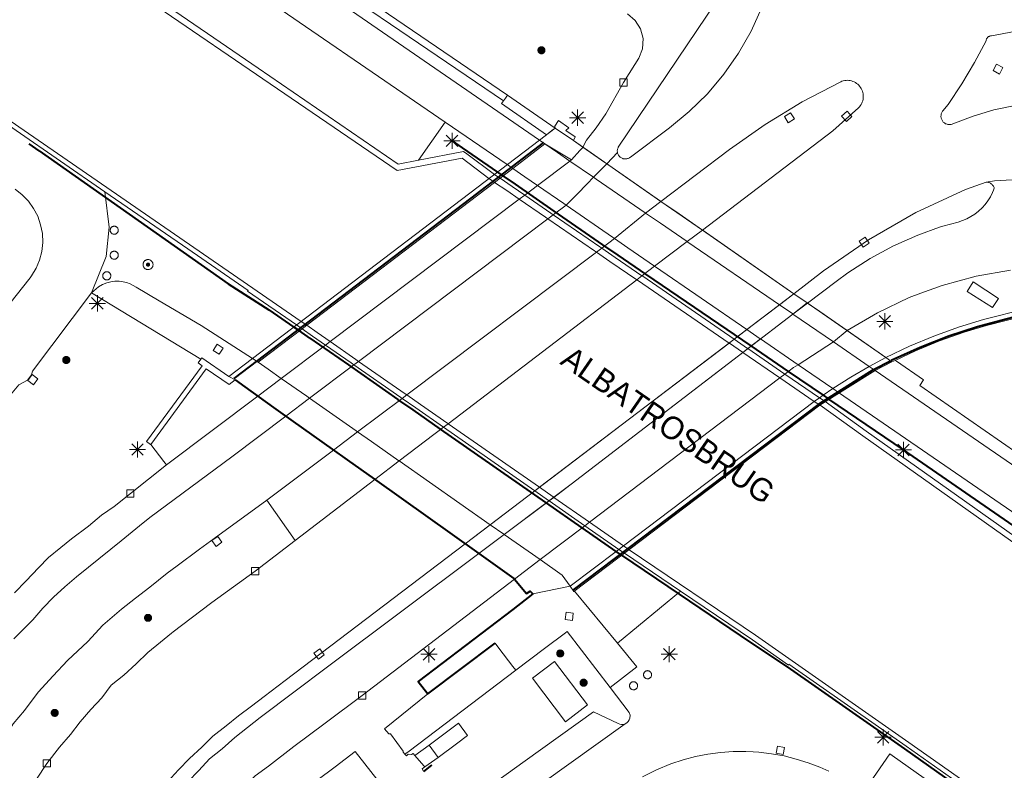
# Model space of a CAD drawing. Header units: metres. Extents: x 135779 to 137489, y 452643 to 455118.
# Tile 472 of 489: x 137131 to 137192, y 454694 to 454741. Entities that reach past the tile are written whole.
import ezdxf

# ---------------------------------------------------------------- set-up
doc = ezdxf.new("R2010")
doc.units = ezdxf.units.M
doc.linetypes.add('DGN_Style_4', pattern=[89.853097, 44.898487, -22.449243, 0.056123, -22.449243])
for name, color, linetype, lineweight in [('KTop_BTD_Groenvoorziening', 62, 'Continuous', 13), ('KTop_BTD_Groenvoorziening_gras- en kruidachtigen', 62, 'Continuous', 13), ('KTop_OBD_Brug_dek', 11, 'Continuous', 13), ('KTop_OBD_Brug_landhoofd', 11, 'Continuous', 13), ('KTop_ORL_Kunstwerk (t)', 7, 'Continuous', 13), ('KTop_OTD_Half verhard', 15, 'Continuous', 13), ('KTop_OTD_Open verharding', 15, 'Continuous', 13), ('KTop_OWG_Verkeerseiland', 2, 'Continuous', 13), ('KTop_OWG_Verkeerseiland_gesloten verharding', 2, 'Continuous', 13), ('KTop_PAL_Afsluitpaal', 222, 'Continuous', 13), ('KTop_PAL_Lichtmast', 40, 'Continuous', 13), ('KTop_PUT_Inspectie- of rioolput', 15, 'Continuous', 13), ('KTop_PUT_Kolk', 15, 'Continuous', 13), ('KTop_SHD_Hek (l)', 15, 'DGN_Style_4', 40), ('KTop_SHD_Kademuur', 16, 'Continuous', 13), ('KTop_SHD_Muur', 15, 'Continuous', 13), ('KTop_SHD_Muur (l)', 15, 'Continuous', 40), ('KTop_VGO_Boom', 92, 'Continuous', 13), ('KTop_WGD_Fietspad', 40, 'Continuous', 13), ('KTop_WGD_Parkeervlak', 251, 'Continuous', 13), ('KTop_WGD_Rijbaan_Lokale weg', 251, 'Continuous', 13), ('KTop_WGD_Rijbaan_Lokale weg_fietsstrook', 40, 'Continuous', 13), ('KTop_WGD_Voetpad', 251, 'Continuous', 13), ('KTop_WGD_Voetpad op trap', 251, 'Continuous', 13)]:
    doc.layers.add(name, color=color, linetype=linetype, lineweight=lineweight)
doc.styles.add('Style-ROVUCURSIEF', font='ROVUCURSIEF.shx')

# ---------------------------------------------------------------- blocks, each defined once
blk = doc.blocks.new('PAL_Lichtmast')
at = {"layer": 'KTop_PAL_Lichtmast'}
for p, q in [((-0.354, -0.354), (0.354, 0.354)), ((0.354, -0.354), (-0.354, 0.354)), ((0, -0.5), (0, 0.5)), ((-0.5, 0), (0.5, 0))]:
    blk.add_line(p, q, dxfattribs=at)
blk = doc.blocks.new('PAL_Afsluitpaal')
at = {"layer": 'KTop_PAL_Afsluitpaal', "flags": 128}
blk.add_lwpolyline([(0.25, 0), (0.249, 0.026), (0.245, 0.052), (0.238, 0.077), (0.228, 0.102), (0.217, 0.125), (0.202, 0.147), (0.186, 0.167), (0.167, 0.186), (0.147, 0.202), (0.125, 0.217), (0.102, 0.228), (0.077, 0.238), (0.052, 0.245), (0.026, 0.249), (0, 0.25), (-0.026, 0.249), (-0.052, 0.245), (-0.077, 0.238), (-0.102, 0.228), (-0.125, 0.217), (-0.147, 0.202), (-0.167, 0.186), (-0.186, 0.167), (-0.202, 0.147), (-0.217, 0.125), (-0.228, 0.102), (-0.238, 0.077), (-0.245, 0.052), (-0.249, 0.026), (-0.25, 0), (-0.249, -0.026), (-0.245, -0.052), (-0.238, -0.077), (-0.228, -0.102), (-0.217, -0.125), (-0.202, -0.147), (-0.186, -0.167), (-0.167, -0.186), (-0.147, -0.202), (-0.125, -0.217), (-0.102, -0.228), (-0.077, -0.238), (-0.052, -0.245), (-0.026, -0.249), (0, -0.25), (0.026, -0.249), (0.052, -0.245), (0.077, -0.238), (0.102, -0.228), (0.125, -0.217), (0.147, -0.202), (0.167, -0.186), (0.186, -0.167), (0.202, -0.147), (0.217, -0.125), (0.228, -0.102), (0.238, -0.077), (0.245, -0.052), (0.249, -0.026), (0.25, 0)], dxfattribs=at)
blk = doc.blocks.new('PUT_Kolk')
at = {"layer": 'KTop_PUT_Kolk', "flags": 128}
blk.add_lwpolyline([(0.225, -0.225), (0.225, 0.225), (-0.225, 0.225), (-0.225, -0.225), (0.225, -0.225)], dxfattribs=at)
blk = doc.blocks.new('PUT_Inspectie-_of_rioolput')
at = {"layer": 'KTop_PUT_Inspectie- of rioolput', "flags": 128}
for points in [[(0.31, 0), (0.308, 0.032), (0.303, 0.064), (0.294, 0.095), (0.283, 0.126), (0.268, 0.155), (0.25, 0.182), (0.23, 0.207), (0.207, 0.23), (0.182, 0.25), (0.154, 0.268), (0.126, 0.283), (0.095, 0.294), (0.064, 0.303), (0.032, 0.308), (0, 0.309), (-0.032, 0.308), (-0.064, 0.303), (-0.096, 0.294), (-0.126, 0.283), (-0.155, 0.268), (-0.182, 0.25), (-0.207, 0.23), (-0.23, 0.207), (-0.25, 0.182), (-0.268, 0.154), (-0.283, 0.126), (-0.294, 0.095), (-0.303, 0.064), (-0.308, 0.032), (-0.309, 0), (-0.308, -0.032), (-0.303, -0.064), (-0.294, -0.096), (-0.283, -0.126), (-0.268, -0.155), (-0.25, -0.182), (-0.23, -0.207), (-0.207, -0.23), (-0.182, -0.25), (-0.155, -0.268), (-0.126, -0.283), (-0.096, -0.294), (-0.064, -0.303), (-0.032, -0.308), (0, -0.309), (0.032, -0.308), (0.064, -0.303), (0.095, -0.294), (0.126, -0.283), (0.155, -0.268), (0.182, -0.25), (0.207, -0.23), (0.23, -0.207), (0.25, -0.182), (0.268, -0.155), (0.283, -0.126), (0.294, -0.096), (0.303, -0.064), (0.308, -0.032), (0.31, 0)], [(0.095, 0), (0.094, 0.009), (0.092, 0.019), (0.09, 0.029), (0.086, 0.038), (0.082, 0.047), (0.076, 0.055), (0.07, 0.063), (0.063, 0.07), (0.055, 0.076), (0.047, 0.082), (0.038, 0.086), (0.029, 0.09), (0.019, 0.092), (0.009, 0.094), (0, 0.094), (-0.01, 0.094), (-0.02, 0.092), (-0.029, 0.09), (-0.039, 0.086), (-0.048, 0.082), (-0.056, 0.076), (-0.064, 0.07), (-0.071, 0.063), (-0.077, 0.055), (-0.082, 0.047), (-0.087, 0.038), (-0.09, 0.029), (-0.093, 0.019), (-0.094, 0.009), (-0.095, 0), (-0.094, -0.01), (-0.093, -0.02), (-0.09, -0.029), (-0.087, -0.039), (-0.082, -0.048), (-0.077, -0.056), (-0.071, -0.064), (-0.064, -0.071), (-0.056, -0.077), (-0.047, -0.082), (-0.039, -0.087), (-0.029, -0.09), (-0.02, -0.093), (-0.01, -0.094), (0, -0.095), (0.009, -0.094), (0.019, -0.093), (0.029, -0.09), (0.038, -0.087), (0.047, -0.082), (0.055, -0.077), (0.063, -0.071), (0.07, -0.064), (0.076, -0.056), (0.082, -0.047), (0.086, -0.039), (0.09, -0.029), (0.092, -0.02), (0.094, -0.01), (0.095, 0)], [(0.035, 0), (0.034, 0.003), (0.034, 0.007), (0.033, 0.01), (0.031, 0.014), (0.03, 0.017), (0.028, 0.02), (0.026, 0.023), (0.023, 0.026), (0.02, 0.028), (0.017, 0.03), (0.014, 0.031), (0.01, 0.033), (0.007, 0.034), (0.003, 0.034), (0, 0.034), (-0.004, 0.034), (-0.007, 0.034), (-0.011, 0.033), (-0.014, 0.031), (-0.018, 0.03), (-0.021, 0.028), (-0.023, 0.026), (-0.026, 0.023), (-0.028, 0.02), (-0.03, 0.017), (-0.032, 0.014), (-0.033, 0.01), (-0.034, 0.007), (-0.035, 0.003), (-0.035, 0), (-0.035, -0.004), (-0.034, -0.007), (-0.033, -0.011), (-0.032, -0.014), (-0.03, -0.018), (-0.028, -0.021), (-0.026, -0.023), (-0.023, -0.026), (-0.021, -0.028), (-0.017, -0.03), (-0.014, -0.032), (-0.011, -0.033), (-0.007, -0.034), (-0.004, -0.035), (0, -0.035), (0.003, -0.035), (0.007, -0.034), (0.01, -0.033), (0.014, -0.032), (0.017, -0.03), (0.02, -0.028), (0.023, -0.026), (0.026, -0.023), (0.028, -0.021), (0.03, -0.017), (0.031, -0.014), (0.033, -0.011), (0.034, -0.007), (0.034, -0.004), (0.035, 0)], [(0.01, 0.02), (0.007, 0.02), (0.005, 0.021), (0.003, 0.022), (0.001, 0.022), (-0.001, 0.022), (-0.004, 0.022), (-0.006, 0.021), (-0.008, 0.02), (-0.01, 0.019), (-0.012, 0.018), (-0.014, 0.017), (-0.016, 0.015), (-0.017, 0.013), (-0.019, 0.012), (-0.02, 0.009), (-0.021, 0.007), (-0.022, 0.005), (-0.022, 0.003), (-0.022, 0.001), (-0.022, -0.001), (-0.022, -0.004), (-0.022, -0.006), (-0.021, -0.008), (-0.02, -0.01), (-0.019, -0.012), (-0.017, -0.014), (-0.016, -0.016), (-0.014, -0.017), (-0.012, -0.019), (-0.01, -0.02), (-0.008, -0.021), (-0.006, -0.022), (-0.003, -0.022), (-0.001, -0.022), (0.001, -0.022), (0.003, -0.022), (0.005, -0.022), (0.008, -0.021), (0.01, -0.02), (0.012, -0.019), (0.014, -0.017), (0.015, -0.016), (0.017, -0.014), (0.018, -0.012), (0.02, -0.01), (0.02, -0.008), (0.021, -0.006), (0.022, -0.003), (0.022, -0.001), (0.022, 0.001), (0.022, 0.003), (0.021, 0.005), (0.02, 0.008), (0.019, 0.01), (0.018, 0.012), (0.017, 0.014), (0.015, 0.015), (0.013, 0.017), (0.012, 0.018), (0.01, 0.02)]]:
    blk.add_lwpolyline(points, dxfattribs=at)
blk = doc.blocks.new('VGO_Boom')
at = {"layer": 'KTop_VGO_Boom', "flags": 128}
for points in [[(0.215, 0), (0.214, 0.022), (0.21, 0.045), (0.204, 0.066), (0.196, 0.087), (0.186, 0.108), (0.174, 0.126), (0.16, 0.144), (0.144, 0.16), (0.126, 0.174), (0.107, 0.186), (0.087, 0.196), (0.066, 0.204), (0.045, 0.21), (0.022, 0.214), (-0.001, 0.215), (-0.023, 0.214), (-0.045, 0.21), (-0.067, 0.204), (-0.088, 0.196), (-0.108, 0.186), (-0.127, 0.174), (-0.144, 0.16), (-0.16, 0.144), (-0.174, 0.126), (-0.187, 0.107), (-0.197, 0.087), (-0.205, 0.066), (-0.211, 0.045), (-0.214, 0.022), (-0.215, -0.001), (-0.214, -0.023), (-0.211, -0.045), (-0.205, -0.067), (-0.197, -0.088), (-0.187, -0.108), (-0.174, -0.127), (-0.16, -0.144), (-0.144, -0.16), (-0.127, -0.174), (-0.108, -0.187), (-0.088, -0.197), (-0.067, -0.205), (-0.045, -0.211), (-0.023, -0.214), (0, -0.215), (0.022, -0.214), (0.045, -0.211), (0.066, -0.205), (0.087, -0.197), (0.108, -0.187), (0.126, -0.174), (0.144, -0.16), (0.16, -0.144), (0.174, -0.127), (0.186, -0.108), (0.196, -0.088), (0.204, -0.067), (0.21, -0.045), (0.214, -0.023), (0.215, -0.001)], [(0.155, 0), (0.154, 0.016), (0.152, 0.032), (0.147, 0.048), (0.142, 0.063), (0.134, 0.078), (0.125, 0.091), (0.115, 0.104), (0.104, 0.115), (0.091, 0.125), (0.077, 0.134), (0.063, 0.142), (0.048, 0.147), (0.032, 0.152), (0.016, 0.154), (-0.001, 0.155), (-0.017, 0.154), (-0.033, 0.152), (-0.048, 0.147), (-0.064, 0.142), (-0.078, 0.134), (-0.092, 0.125), (-0.104, 0.115), (-0.116, 0.104), (-0.126, 0.091), (-0.135, 0.077), (-0.142, 0.063), (-0.148, 0.048), (-0.152, 0.032), (-0.155, 0.016), (-0.155, -0.001), (-0.155, -0.017), (-0.152, -0.033), (-0.148, -0.048), (-0.142, -0.064), (-0.135, -0.078), (-0.126, -0.092), (-0.116, -0.104), (-0.104, -0.116), (-0.092, -0.126), (-0.078, -0.135), (-0.064, -0.142), (-0.048, -0.148), (-0.033, -0.152), (-0.017, -0.155), (0, -0.155), (0.016, -0.155), (0.032, -0.152), (0.048, -0.148), (0.063, -0.142), (0.078, -0.135), (0.091, -0.126), (0.104, -0.116), (0.115, -0.104), (0.125, -0.092), (0.134, -0.078), (0.142, -0.064), (0.147, -0.048), (0.152, -0.033), (0.154, -0.017), (0.155, -0.001)], [(0.095, 0), (0.094, 0.01), (0.093, 0.02), (0.09, 0.029), (0.087, 0.039), (0.082, 0.048), (0.077, 0.056), (0.071, 0.064), (0.064, 0.071), (0.056, 0.077), (0.047, 0.082), (0.039, 0.087), (0.029, 0.09), (0.02, 0.093), (0.01, 0.094), (-0.001, 0.095), (-0.01, 0.094), (-0.02, 0.093), (-0.03, 0.09), (-0.039, 0.087), (-0.048, 0.082), (-0.056, 0.077), (-0.064, 0.071), (-0.071, 0.064), (-0.077, 0.056), (-0.083, 0.047), (-0.087, 0.039), (-0.091, 0.029), (-0.093, 0.02), (-0.095, 0.01), (-0.095, -0.001), (-0.095, -0.01), (-0.093, -0.02), (-0.091, -0.03), (-0.087, -0.039), (-0.083, -0.048), (-0.077, -0.056), (-0.071, -0.064), (-0.064, -0.071), (-0.056, -0.077), (-0.048, -0.083), (-0.039, -0.087), (-0.03, -0.091), (-0.02, -0.093), (-0.01, -0.095), (0, -0.095), (0.01, -0.095), (0.02, -0.093), (0.029, -0.091), (0.039, -0.087), (0.048, -0.083), (0.056, -0.077), (0.064, -0.071), (0.071, -0.064), (0.077, -0.056), (0.082, -0.048), (0.087, -0.039), (0.09, -0.03), (0.093, -0.02), (0.094, -0.01), (0.095, -0.001)], [(0.035, 0), (0.035, 0.004), (0.034, 0.007), (0.033, 0.011), (0.032, 0.014), (0.03, 0.018), (0.028, 0.021), (0.026, 0.023), (0.023, 0.026), (0.021, 0.028), (0.017, 0.03), (0.014, 0.032), (0.011, 0.033), (0.007, 0.034), (0.004, 0.035), (-0.001, 0.035), (-0.004, 0.035), (-0.008, 0.034), (-0.011, 0.033), (-0.015, 0.032), (-0.018, 0.03), (-0.021, 0.028), (-0.024, 0.026), (-0.027, 0.023), (-0.029, 0.021), (-0.031, 0.017), (-0.032, 0.014), (-0.034, 0.011), (-0.035, 0.007), (-0.035, 0.004), (-0.035, -0.001), (-0.035, -0.004), (-0.035, -0.008), (-0.034, -0.011), (-0.032, -0.015), (-0.031, -0.018), (-0.029, -0.021), (-0.027, -0.024), (-0.024, -0.027), (-0.021, -0.029), (-0.018, -0.031), (-0.015, -0.032), (-0.011, -0.034), (-0.008, -0.035), (-0.004, -0.035), (0, -0.035), (0.004, -0.035), (0.007, -0.035), (0.011, -0.034), (0.014, -0.032), (0.018, -0.031), (0.021, -0.029), (0.023, -0.027), (0.026, -0.024), (0.028, -0.021), (0.03, -0.018), (0.032, -0.015), (0.033, -0.011), (0.034, -0.008), (0.035, -0.004), (0.035, 0)]]:
    blk.add_lwpolyline(points, dxfattribs=at)

msp = doc.modelspace()

# ---------------------------------------------------------------- linework, layer by layer
at = {"layer": 'KTop_BTD_Groenvoorziening', "flags": 128}
for points in [[(137157.531, 454734.291), (137155.885, 454731.95)], [(137164.978, 454729.174), (137164.836, 454729.272), (137163.216, 454730.387), (137163.216, 454730.387)], [(137179.279, 454719.34), (137176.972, 454720.927)], [(137148.279, 454708.507), (137146.536, 454710.991)]]:
    msp.add_lwpolyline(points, dxfattribs=at)
at = {"layer": 'KTop_BTD_Groenvoorziening_gras- en kruidachtigen', "flags": 128}
msp.add_lwpolyline([(137166.008, 454732.756), (137165.432, 454733.156), (137165.55, 454733.394), (137164.968, 454733.784), (137165.147, 454733.952), (137164.511, 454734.399), (137164.289, 454734.052), (137164.312, 454733.934)], dxfattribs=at)
at = {"layer": 'KTop_OBD_Brug_dek', "flags": 128}
for points in [[(137170.828, 454729.41), (137165.432, 454733.156), (137164.312, 454733.934), (137163.334, 454733.19), (137144.203, 454718.62), (137144.574, 454718.4), (137150.64, 454714.079)], [(137173.381, 454727.637), (137170.828, 454729.41)], [(137179.03, 454723.715), (137173.381, 454727.637)], [(137179.844, 454723.15), (137179.03, 454723.715)], [(137159.598, 454707.696), (137161.762, 454706.155), (137162.547, 454705.239), (137162.773, 454705.382), (137162.939, 454705.203), (137165.227, 454705.678), (137165.459, 454705.352), (137180.626, 454716.835), (137184.031, 454718.979), (137185.07, 454719.521), (137184.699, 454719.779), (137179.844, 454723.15)], [(137150.64, 454714.079), (137153.195, 454712.258)], [(137153.195, 454712.258), (137158.757, 454708.296)], [(137158.757, 454708.296), (137159.598, 454707.696)]]:
    msp.add_lwpolyline(points, dxfattribs=at)
at = {"layer": 'KTop_OBD_Brug_landhoofd', "flags": 128}
for points in [[(137167.484, 454731.731), (137167.17, 454731.949), (137166.008, 454732.756)], [(137165.219, 454731.895), (137166.676, 454730.894)], [(137170.828, 454729.41), (137170.8, 454729.429), (137167.812, 454731.503), (137167.484, 454731.731)], [(137173.381, 454727.637), (137171.737, 454728.779), (137170.828, 454729.41)], [(137179.03, 454723.715), (137173.425, 454727.607), (137173.381, 454727.637)], [(137179.856, 454723.142), (137179.844, 454723.15), (137179.03, 454723.715)], [(137180.619, 454722.611), (137179.86, 454723.139), (137179.856, 454723.142)], [(137178.964, 454722.457), (137181.456, 454720.746)], [(137184.699, 454719.779), (137182.304, 454721.441)]]:
    msp.add_lwpolyline(points, dxfattribs=at)
at = {"layer": 'KTop_OTD_Half verhard', "flags": 128}
msp.add_lwpolyline([(137163.765, 454733.518), (137163.334, 454733.19)], dxfattribs=at)
at = {"layer": 'KTop_OTD_Open verharding', "flags": 128}
for points in [[(137164.264, 454701.036), (137166.292, 454698.357), (137164.951, 454697.324), (137162.909, 454700.012), (137164.264, 454701.036)], [(137155.668, 454695.239), (137156.537, 454695.886), (137157.104, 454695.124), (137156.284, 454694.54)]]:
    msp.add_lwpolyline(points, dxfattribs=at)
at = {"layer": 'KTop_OWG_Verkeerseiland', "flags": 128}
for points in [[(137173.381, 454727.637), (137181.423, 454733.751), (137183.007, 454735.178), (137183.065, 454735.241), (137183.118, 454735.309), (137183.165, 454735.382), (137183.205, 454735.458), (137183.239, 454735.537), (137183.265, 454735.619), (137183.284, 454735.703), (137183.296, 454735.788), (137183.301, 454735.874), (137183.298, 454735.96), (137183.287, 454736.046), (137183.269, 454736.13), (137183.244, 454736.212), (137183.212, 454736.292), (137183.174, 454736.369), (137183.128, 454736.442), (137183.077, 454736.511), (137183.019, 454736.575), (137182.957, 454736.634), (137182.889, 454736.688), (137182.817, 454736.735), (137182.741, 454736.776), (137182.662, 454736.81), (137182.581, 454736.837), (137182.497, 454736.857), (137182.412, 454736.87), (137182.326, 454736.875), (137182.24, 454736.873), (137182.154, 454736.864), (137182.07, 454736.847), (137181.987, 454736.822), (137181.907, 454736.791), (137179.533, 454735.548), (137177.246, 454734.151), (137175.056, 454732.606), (137170.828, 454729.41), (137170.828, 454729.41)], [(137170.828, 454729.41), (137169.881, 454728.692), (137167.969, 454727.116), (137167.183, 454726.524), (137166.855, 454726.278), (137155.158, 454717.477), (137154.872, 454717.263), (137152.129, 454715.199), (137150.64, 454714.079), (137150.64, 454714.079)], [(137153.195, 454712.258), (137154.694, 454713.401), (137157.424, 454715.484), (137157.708, 454715.701), (137169.338, 454724.575), (137169.659, 454724.821), (137170.441, 454725.417), (137172.437, 454726.94), (137173.381, 454727.637), (137173.381, 454727.637)], [(137150.64, 454714.079), (137146.536, 454710.991), (137148.279, 454708.507), (137153.195, 454712.258), (137153.195, 454712.258)]]:
    msp.add_lwpolyline(points, dxfattribs=at)
at = {"layer": 'KTop_OWG_Verkeerseiland_gesloten verharding', "flags": 128}
for points in [[(137179.844, 454723.15), (137179.844, 454723.15), (137179.856, 454723.142), (137179.86, 454723.139), (137181.624, 454724.463), (137182.345, 454725.005), (137183.72, 454725.893), (137185.159, 454726.672), (137185.316, 454726.741), (137186.655, 454727.337), (137187.997, 454727.813), (137188.197, 454727.884), (137189.141, 454728.138), (137189.416, 454728.226), (137189.682, 454728.337), (137189.938, 454728.472), (137190.18, 454728.628), (137190.408, 454728.806), (137190.619, 454729.003), (137190.812, 454729.217), (137190.985, 454729.448), (137191.137, 454729.694), (137191.267, 454729.952), (137191.327, 454730.103), (137191.373, 454730.22), (137191.359, 454730.262), (137191.342, 454730.303), (137191.321, 454730.343), (137191.296, 454730.38), (137191.269, 454730.416), (137191.239, 454730.448), (137191.206, 454730.479), (137191.17, 454730.506), (137191.133, 454730.53), (137191.093, 454730.55), (137191.052, 454730.568), (137191.009, 454730.581), (137190.966, 454730.591), (137190.922, 454730.598), (137190.877, 454730.6), (137189.593, 454730.143), (137186.54, 454728.724), (137183.62, 454727.049), (137180.852, 454725.133), (137179.03, 454723.715), (137179.03, 454723.715)], [(137179.03, 454723.715), (137158.757, 454708.296), (137158.757, 454708.296)], [(137159.598, 454707.696), (137159.599, 454707.697), (137165.299, 454711.962), (137178.964, 454722.457), (137179.844, 454723.15)], [(137158.757, 454708.296), (137147.66, 454699.865), (137146.374, 454698.887), (137145.599, 454698.29), (137144.795, 454697.695), (137144.028, 454697.068), (137143.206, 454696.437), (137142.526, 454695.747), (137141.774, 454695.061), (137141.095, 454694.36), (137140.415, 454693.61)], [(137142.336, 454694.309), (137143.011, 454695.038), (137143.791, 454695.653), (137144.557, 454696.351), (137146.121, 454697.588), (137148.274, 454699.212), (137150.186, 454700.654), (137159.598, 454707.696)]]:
    msp.add_lwpolyline(points, dxfattribs=at)
at = {"layer": 'KTop_SHD_Hek (l)', "flags": 128}
for points in [[(137132.505, 454732.519), (137131.892, 454732.951)], [(137144.513, 454718.48), (137159.136, 454729.616), (137163.62, 454733.031)], [(137157.961, 454733.141), (137158.579, 454732.715)], [(137132.505, 454732.519), (137144.151, 454724.321), (137146.661, 454722.721), (137148.198, 454721.663)], [(137158.579, 454732.715), (137160.744, 454731.218)], [(137160.744, 454731.218), (137161.09, 454730.979)], [(137161.09, 454730.979), (137161.838, 454730.462)], [(137161.838, 454730.462), (137164.224, 454728.814)], [(137164.224, 454728.814), (137167.235, 454726.733)], [(137167.235, 454726.733), (137168.174, 454726.087)], [(137168.174, 454726.087), (137169.879, 454724.923)], [(137169.879, 454724.923), (137176.368, 454720.496)], [(137185.028, 454719.612), (137186.815, 454720.43), (137188.571, 454721.114), (137190.348, 454721.696), (137192.113, 454722.169), (137193.302, 454722.471)], [(137148.545, 454721.424), (137148.198, 454721.663)], [(137149.19, 454720.98), (137148.545, 454721.424)], [(137149.19, 454720.98), (137151.564, 454719.325)], [(137176.368, 454720.496), (137178.681, 454718.918)], [(137165.434, 454705.458), (137180.593, 454716.934), (137180.586, 454716.928), (137183.94, 454719.041), (137184.985, 454719.58)], [(137151.564, 454719.325), (137154.62, 454717.195)], [(137178.681, 454718.918), (137180.821, 454717.458)], [(137155.55, 454716.546), (137154.62, 454717.195)], [(137180.821, 454717.458), (137181.171, 454717.219)], [(137217.18, 454692.392), (137199.661, 454704.511), (137185.771, 454714.081), (137181.171, 454717.219)], [(137157.249, 454715.362), (137155.55, 454716.546)], [(137163.73, 454710.847), (137157.249, 454715.362)], [(137165.973, 454709.284), (137163.73, 454710.847)], [(137168.064, 454707.827), (137165.973, 454709.284)], [(137168.406, 454707.584), (137168.064, 454707.827)], [(137168.406, 454707.584), (137171.952, 454705.185)], [(137171.952, 454705.185), (137176.352, 454702.206), (137178.606, 454700.702), (137185.832, 454695.644), (137198.85, 454686.481)]]:
    msp.add_lwpolyline(points, dxfattribs=at)
at = {"layer": 'KTop_SHD_Kademuur', "flags": 128}
for points in [[(137076.93, 454784.24), (137076.992, 454784.158), (137077.167, 454783.872), (137087.19, 454777.2), (137102.15, 454766.99), (137116.7, 454757.03), (137131.991, 454746.751), (137154.561, 454731.311), (137158.571, 454732.081), (137160.226, 454730.823), (137160.573, 454730.585), (137160.574, 454730.584)], [(137148.998, 454721.769), (137148.653, 454722.009), (137131.245, 454734.002), (137125.651, 454737.891), (137101.629, 454754.138), (137096.956, 454757.225), (137092.147, 454760.346), (137088.41, 454762.696), (137084.354, 454765.182), (137077.321, 454769.296), (137076.67, 454770.06)], [(137076.15, 454769.53), (137081.285, 454766.666), (137084.21, 454764.943), (137088.264, 454762.458), (137091.996, 454760.11), (137096.803, 454756.991), (137101.473, 454753.905), (137125.493, 454737.66), (137131.086, 454733.772), (137136.557, 454730.003)], [(137111.919, 454760.72), (137116.9, 454757.31), (137132.211, 454747.071), (137146.002, 454737.627), (137154.641, 454731.711), (137155.885, 454731.95)], [(137155.885, 454731.95), (137158.651, 454732.481), (137158.871, 454732.341), (137160.561, 454731.078), (137160.908, 454730.84), (137160.909, 454730.839)], [(137160.574, 454730.584), (137161.32, 454730.073), (137162.094, 454729.542)], [(137160.909, 454730.839), (137161.656, 454730.325), (137162.429, 454729.794)], [(137136.557, 454730.003), (137141.675, 454726.477), (137145.388, 454723.919), (137145.354, 454723.87), (137148.369, 454721.793), (137148.714, 454721.553), (137148.714, 454721.553)], [(137162.429, 454729.794), (137164.047, 454728.681), (137164.191, 454728.582)], [(137162.094, 454729.542), (137163.714, 454728.431), (137163.859, 454728.332)], [(137164.191, 454728.582), (137167.066, 454726.605), (137167.183, 454726.524)], [(137163.859, 454728.332), (137166.739, 454726.357), (137166.855, 454726.278)], [(137166.855, 454726.278), (137167.679, 454725.713), (137169.338, 454724.575)], [(137167.183, 454726.524), (137168.005, 454725.959), (137169.659, 454724.821)], [(137169.338, 454724.575), (137169.381, 454724.546), (137175.03, 454720.673)], [(137169.659, 454724.821), (137169.704, 454724.79), (137175.344, 454720.911)], [(137148.714, 454721.553), (137149.356, 454721.105), (137150.155, 454720.549)], [(137150.441, 454720.764), (137149.642, 454721.32), (137148.998, 454721.769), (137148.998, 454721.769)], [(137152.194, 454719.542), (137152.018, 454719.665), (137150.441, 454720.764)], [(137175.03, 454720.673), (137175.049, 454720.66), (137175.857, 454720.106), (137175.881, 454720.089)], [(137175.344, 454720.911), (137176.169, 454720.344), (137176.192, 454720.328)], [(137150.155, 454720.549), (137151.732, 454719.45), (137151.908, 454719.327)], [(137175.881, 454720.089), (137178.162, 454718.525)], [(137176.192, 454720.328), (137178.473, 454718.76)], [(137155.158, 454717.477), (137155.072, 454717.537), (137152.194, 454719.542)], [(137151.908, 454719.327), (137154.787, 454717.322), (137154.872, 454717.263)], [(137178.162, 454718.525), (137180.28, 454717.073)], [(137178.473, 454718.76), (137178.473, 454718.76), (137180.596, 454717.3)], [(137154.872, 454717.263), (137155.718, 454716.673), (137157.417, 454715.489), (137157.424, 454715.484)], [(137157.708, 454715.701), (137157.702, 454715.705), (137156.003, 454716.888), (137155.158, 454717.477)], [(137180.28, 454717.073), (137180.626, 454716.835), (137180.653, 454716.854), (137183.28, 454714.955), (137206.993, 454698.133), (137239.187, 454675.368), (137243.935, 454672.141), (137248.728, 454668.98), (137253.565, 454665.887), (137258.444, 454662.861), (137263.364, 454659.904), (137265.579, 454658.603), (137296.231, 454640.91), (137328.992, 454622.205), (137367.565, 454600), (137394.533, 454584.224), (137416.351, 454571.017)], [(137180.596, 454717.3), (137180.944, 454717.061), (137183.476, 454715.232), (137216.678, 454691.7)], [(137157.424, 454715.484), (137163.052, 454711.562)], [(137163.337, 454711.779), (137157.708, 454715.701)], [(137163.052, 454711.562), (137163.896, 454710.974), (137163.939, 454710.944)], [(137164.226, 454711.159), (137164.181, 454711.191), (137163.337, 454711.779)], [(137163.939, 454710.944), (137166.139, 454709.411)], [(137166.425, 454709.628), (137166.419, 454709.632), (137164.226, 454711.159)], [(137166.139, 454709.411), (137166.14, 454709.411), (137168.231, 454707.953)], [(137168.516, 454708.169), (137166.425, 454709.628)], [(137168.231, 454707.953), (137168.575, 454707.712), (137172.033, 454705.371)], [(137212.775, 454677.268), (137186.108, 454696.037), (137176.658, 454702.651), (137168.86, 454707.93), (137168.516, 454708.169)], [(137172.033, 454705.371), (137176.465, 454702.371), (137178.687, 454700.816), (137178.721, 454700.866), (137185.947, 454695.808), (137189.791, 454693.102)]]:
    msp.add_lwpolyline(points, dxfattribs=at)
at = {"layer": 'KTop_SHD_Muur', "flags": 128}
for points in [[(137145.991, 454745.911), (137146.245, 454746.276), (137161.38, 454735.97)], [(137145.991, 454745.911), (137161.126, 454735.605)], [(137161.38, 454735.97), (137161.238, 454735.767), (137161.126, 454735.605)], [(137161.38, 454735.97), (137164.312, 454733.934)], [(137161.126, 454735.605), (137161.01, 454735.439), (137163.765, 454733.518)], [(137164.312, 454733.934), (137164.099, 454733.772), (137163.765, 454733.518)], [(137193.23, 454722.759), (137190.792, 454722.138), (137190.718, 454722.117), (137189.172, 454721.645), (137187.651, 454721.097), (137186.158, 454720.475), (137184.699, 454719.779)], [(137193.23, 454722.759), (137193.327, 454722.374), (137190.897, 454721.756), (137189.521, 454721.343), (137188.008, 454720.81), (137186.523, 454720.202), (137185.256, 454719.608)], [(137139.376, 454714.427), (137139.371, 454714.42), (137139.122, 454714.604), (137142.555, 454719.261), (137142.294, 454719.454), (137142.459, 454719.678)], [(137139.376, 454714.427), (137142.804, 454719.078), (137144.217, 454718.128), (137144.574, 454718.4), (137144.203, 454718.62), (137142.522, 454719.763), (137142.459, 454719.678)], [(137184.031, 454718.979), (137185.07, 454719.521)], [(137185.07, 454719.521), (137184.699, 454719.779)], [(137185.07, 454719.521), (137185.256, 454719.608)], [(137185.256, 454719.608), (137185.342, 454719.549), (137187.01, 454718.411), (137186.782, 454718.048), (137195.841, 454711.761), (137195.454, 454711.136)], [(137184.031, 454718.979), (137195.454, 454711.136)]]:
    msp.add_lwpolyline(points, dxfattribs=at)
at = {"layer": 'KTop_SHD_Muur (l)', "flags": 128}
for points in [[(137144.574, 454718.4), (137145.176, 454717.971)], [(137145.176, 454717.971), (137146.953, 454716.705)], [(137146.953, 454716.705), (137147.526, 454716.297)], [(137147.526, 454716.297), (137150.567, 454714.131)], [(137150.567, 454714.131), (137151.487, 454713.475)], [(137151.487, 454713.475), (137153.171, 454712.275)], [(137153.171, 454712.275), (137159.601, 454707.695)], [(137159.601, 454707.695), (137161.762, 454706.155), (137161.794, 454706.118)], [(137161.794, 454706.118), (137162.547, 454705.239), (137162.773, 454705.382), (137162.939, 454705.203), (137161.695, 454704.253)], [(137161.695, 454704.253), (137155.861, 454699.802), (137156.458, 454699.039)], [(137156.458, 454699.039), (137160.604, 454702.175)]]:
    msp.add_lwpolyline(points, dxfattribs=at)
at = {"layer": 'KTop_WGD_Fietspad', "flags": 128}
for points in [[(137157.531, 454734.291), (137144.801, 454743.021), (137133.421, 454750.891), (137132.143, 454751.727), (137130.823, 454752.494), (137129.465, 454753.192), (137129.041, 454753.391), (137127.461, 454754.201), (137126.39, 454754.783), (137125.351, 454755.421), (137125.059, 454755.61), (137113.467, 454763.098)], [(137177.303, 454746.278), (137168.201, 454732.759), (137168.182, 454732.72), (137168.166, 454732.68), (137168.154, 454732.639), (137168.145, 454732.597), (137168.14, 454732.554), (137168.139, 454732.511), (137168.142, 454732.468), (137168.148, 454732.425)], [(137145.627, 454745.403), (137163.334, 454733.19)], [(137166.008, 454732.756), (137166.24, 454733.185), (137166.827, 454733.955), (137167.425, 454734.819), (137168.526, 454736.75), (137169.212, 454737.843), (137169.466, 454738.247), (137169.688, 454738.826), (137169.723, 454739.445), (137169.568, 454740.045), (137169.239, 454740.57), (137168.767, 454740.97)], [(137161.691, 454731.436), (137161.691, 454731.436), (137161.345, 454731.675), (137157.531, 454734.291)], [(137163.334, 454733.19), (137163.681, 454732.951)], [(137163.681, 454732.951), (137164.453, 454732.421), (137165.219, 454731.895)], [(137166.008, 454732.756), (137165.985, 454732.714), (137165.837, 454732.557), (137165.311, 454731.965)], [(137165.311, 454731.965), (137165.219, 454731.895)], [(137163.216, 454730.387), (137162.446, 454730.917), (137161.691, 454731.436)], [(137163.216, 454730.387), (137162.429, 454729.794)], [(137166.676, 454730.894), (137166.845, 454730.778), (137169.854, 454728.713), (137169.881, 454728.692)], [(137190.877, 454730.6), (137190.922, 454730.598), (137190.966, 454730.591), (137191.009, 454730.581), (137191.052, 454730.568), (137191.093, 454730.55), (137191.133, 454730.53), (137191.17, 454730.506), (137191.206, 454730.479), (137191.239, 454730.448), (137191.269, 454730.416), (137191.296, 454730.38), (137191.321, 454730.343), (137191.342, 454730.303), (137191.359, 454730.262), (137191.373, 454730.22), (137191.327, 454730.103), (137191.267, 454729.952), (137191.137, 454729.694), (137190.985, 454729.448), (137190.812, 454729.217), (137190.619, 454729.003), (137190.408, 454728.806), (137190.18, 454728.628), (137189.938, 454728.472), (137189.682, 454728.337), (137189.416, 454728.226), (137189.141, 454728.138), (137188.197, 454727.884), (137187.997, 454727.813), (137186.655, 454727.337), (137185.316, 454726.741), (137185.159, 454726.672), (137183.72, 454725.893), (137182.345, 454725.005), (137181.624, 454724.463), (137179.86, 454723.139), (137179.856, 454723.142)], [(137162.429, 454729.794), (137162.094, 454729.542)], [(137162.094, 454729.542), (137162.094, 454729.542), (137150.441, 454720.764)], [(137167.969, 454727.116), (137167.85, 454727.198), (137164.978, 454729.174)], [(137169.881, 454728.692), (137170.795, 454728.067), (137172.437, 454726.94)], [(137170.441, 454725.416), (137168.789, 454726.552), (137167.969, 454727.116)], [(137172.437, 454726.94), (137172.493, 454726.901), (137178.13, 454723.03)], [(137176.127, 454721.507), (137170.488, 454725.384), (137170.441, 454725.416)], [(137182.304, 454721.441), (137184.17, 454722.543), (137186.126, 454723.474), (137186.858, 454723.745), (137188.158, 454724.226), (137190.25, 454724.794), (137192.383, 454725.173)], [(137146.004, 454719.489), (137145.66, 454719.73), (137142.481, 454721.751), (137139.903, 454723.282), (137138.491, 454724.121), (137138.102, 454724.325), (137137.896, 454724.402), (137137.681, 454724.451), (137137.427, 454724.48), (137137.172, 454724.482), (137136.918, 454724.454), (137136.671, 454724.391), (137136.407, 454724.281), (137136.164, 454724.131), (137135.726, 454723.776)], [(137179.856, 454723.142), (137178.964, 454722.457)], [(137178.13, 454723.03), (137178.95, 454722.467), (137178.964, 454722.457)], [(137182.304, 454721.441), (137180.619, 454722.611)], [(137182.304, 454721.441), (137182.214, 454721.504), (137180.619, 454722.611)], [(137176.972, 454720.927), (137176.951, 454720.941), (137176.127, 454721.507)], [(137181.456, 454720.746), (137182.304, 454721.441)], [(137150.441, 454720.764), (137150.155, 454720.549)], [(137176.972, 454720.927), (137176.192, 454720.328)], [(137181.456, 454720.746), (137183.665, 454719.23)], [(137150.155, 454720.549), (137147.426, 454718.493)], [(137175.881, 454720.089), (137165.299, 454711.962), (137164.226, 454711.159)], [(137176.192, 454720.328), (137175.881, 454720.089)], [(137146.004, 454719.489), (137146.004, 454719.489), (137146.622, 454719.056), (137147.426, 454718.493)], [(137178.473, 454718.76), (137179.001, 454719.161), (137179.279, 454719.34)], [(137181.422, 454717.867), (137179.279, 454719.34), (137179.279, 454719.34)], [(137183.665, 454719.23), (137184.031, 454718.979)], [(137147.426, 454718.493), (137145.976, 454717.401)], [(137149.175, 454717.268), (137148.992, 454717.396), (137147.426, 454718.493)], [(137166.425, 454709.628), (137178.162, 454718.525)], [(137178.162, 454718.525), (137178.473, 454718.76)], [(137217.616, 454692.993), (137217.495, 454693.059), (137217.376, 454693.127), (137217.257, 454693.197), (137215.364, 454694.553), (137215.196, 454694.668), (137181.774, 454717.625), (137181.422, 454717.867)], [(137145.976, 454717.401), (137146.953, 454716.705), (137147.526, 454716.297), (137147.712, 454716.165)], [(137152.129, 454715.199), (137152.052, 454715.253), (137149.175, 454717.268)], [(137154.694, 454713.401), (137154.676, 454713.414), (137152.979, 454714.603), (137152.129, 454715.199)], [(137160.304, 454709.473), (137154.694, 454713.401)], [(137163.939, 454710.944), (137161.166, 454708.869)], [(137164.226, 454711.159), (137163.939, 454710.944)], [(137161.166, 454708.869), (137161.152, 454708.879), (137160.304, 454709.473)], [(137163.379, 454707.319), (137166.139, 454709.411)], [(137166.139, 454709.411), (137166.425, 454709.628)], [(137161.166, 454708.869), (137159.599, 454707.697)], [(137163.379, 454707.319), (137163.377, 454707.32), (137161.166, 454708.869)], [(137159.599, 454707.697), (137150.186, 454700.654), (137148.274, 454699.212), (137146.121, 454697.588), (137144.557, 454696.351), (137143.791, 454695.653), (137143.011, 454695.038), (137142.336, 454694.309), (137141.663, 454693.614), (137141.024, 454692.842), (137140.348, 454692.007), (137139.932, 454691.428), (137139.462, 454690.803), (137139.411, 454690.77), (137139.355, 454690.746), (137139.295, 454690.733), (137139.235, 454690.73), (137139.174, 454690.738), (137138.7, 454691.147)], [(137161.794, 454706.118), (137163.379, 454707.319)], [(137163.379, 454707.319), (137164.736, 454706.369), (137165.227, 454705.678)], [(137135.256, 454677.718), (137138.89, 454684.874), (137139.357, 454685.693), (137139.872, 454686.593), (137140.348, 454687.462), (137140.949, 454688.352), (137141.696, 454689.319), (137142.39, 454690.294), (137142.983, 454691.093), (137143.646, 454691.876), (137144.335, 454692.553), (137145.089, 454693.288), (137145.816, 454693.982), (137146.648, 454694.591), (137148.208, 454695.795), (137150.134, 454697.234), (137152.409, 454698.933), (137161.794, 454706.118)], [(137168.144, 454702.164), (137165.494, 454705.378), (137165.459, 454705.352), (137165.227, 454705.678)]]:
    msp.add_lwpolyline(points, dxfattribs=at)
at = {"layer": 'KTop_WGD_Parkeervlak', "flags": 128}
msp.add_lwpolyline([(137146.948, 454683.801), (137153.33, 454688.353), (137161.294, 454694.072), (137162.454, 454694.905), (137166.671, 454697.941), (137168.191, 454697.211), (137168.294, 454697.17), (137168.404, 454697.152), (137168.515, 454697.158), (137168.621, 454697.191)], dxfattribs=at)
at = {"layer": 'KTop_WGD_Rijbaan_Lokale weg', "flags": 128}
for points in [[(137168.148, 454732.425), (137168.158, 454732.384), (137168.172, 454732.343), (137168.189, 454732.304), (137168.209, 454732.266), (137168.233, 454732.231), (137168.26, 454732.197), (137168.289, 454732.166), (137168.321, 454732.138), (137168.355, 454732.113), (137168.392, 454732.09), (137168.43, 454732.071), (137168.47, 454732.055), (137168.51, 454732.043), (137168.552, 454732.035), (137168.595, 454732.03), (137168.637, 454732.028), (137168.68, 454732.031), (137168.722, 454732.037), (137168.764, 454732.046), (137168.805, 454732.06), (137168.844, 454732.076), (137168.882, 454732.096), (137168.917, 454732.12), (137168.951, 454732.146), (137171.355, 454733.955), (137172.571, 454734.95), (137173.691, 454736.052), (137174.705, 454737.252), (137175.606, 454738.54), (137176.384, 454739.905), (137177.035, 454741.335)], [(137194.044, 454740.151), (137191.202, 454739.623), (137191.171, 454739.621), (137191.141, 454739.615), (137191.111, 454739.608), (137191.082, 454739.597), (137191.054, 454739.584), (137191.027, 454739.569), (137191.001, 454739.551), (137190.978, 454739.531), (137190.956, 454739.509), (137190.936, 454739.485), (137190.919, 454739.46), (137190.904, 454739.433), (137190.891, 454739.405), (137190.881, 454739.376), (137190.873, 454739.346), (137190.868, 454739.315), (137190.158, 454737.967), (137189.381, 454736.658), (137188.537, 454735.39), (137188.213, 454734.999), (137188.186, 454734.964), (137188.161, 454734.926), (137188.14, 454734.886), (137188.123, 454734.845), (137188.109, 454734.803), (137188.099, 454734.759), (137188.092, 454734.715), (137188.09, 454734.67), (137188.091, 454734.625), (137188.097, 454734.581), (137188.106, 454734.537), (137188.119, 454734.494), (137188.135, 454734.452), (137188.155, 454734.412), (137188.179, 454734.374), (137188.205, 454734.338), (137188.235, 454734.305), (137188.267, 454734.274), (137188.302, 454734.246), (137188.34, 454734.221), (137188.379, 454734.2), (137188.42, 454734.182), (137188.462, 454734.167), (137188.506, 454734.156), (137188.55, 454734.15), (137188.595, 454734.147), (137188.64, 454734.147), (137188.684, 454734.152), (137188.728, 454734.161), (137188.771, 454734.173), (137188.813, 454734.189), (137190.068, 454734.669), (137191.357, 454735.047), (137192.672, 454735.32)], [(137170.828, 454729.41), (137175.056, 454732.606), (137177.246, 454734.151), (137179.533, 454735.548), (137181.907, 454736.791), (137181.987, 454736.822), (137182.07, 454736.847), (137182.154, 454736.864), (137182.24, 454736.873), (137182.326, 454736.875), (137182.412, 454736.87), (137182.497, 454736.857), (137182.581, 454736.837), (137182.662, 454736.81), (137182.741, 454736.776), (137182.817, 454736.735), (137182.889, 454736.688), (137182.957, 454736.634), (137183.019, 454736.575), (137183.077, 454736.511), (137183.128, 454736.442), (137183.174, 454736.369), (137183.212, 454736.292), (137183.244, 454736.212), (137183.269, 454736.13), (137183.287, 454736.046), (137183.298, 454735.96), (137183.301, 454735.874), (137183.296, 454735.788), (137183.284, 454735.703), (137183.265, 454735.619), (137183.239, 454735.537), (137183.205, 454735.458), (137183.165, 454735.382), (137183.118, 454735.309), (137183.065, 454735.241), (137183.007, 454735.178), (137181.423, 454733.751), (137173.381, 454727.637)], [(137167.484, 454731.731), (137168.148, 454732.425)], [(137166.676, 454730.894), (137166.907, 454731.132), (137167.484, 454731.731)], [(137166.676, 454730.894), (137166.284, 454730.49), (137165.659, 454729.851), (137165.03, 454729.214), (137164.978, 454729.174)], [(137179.03, 454723.715), (137180.852, 454725.133), (137183.62, 454727.049), (137186.54, 454728.724), (137189.593, 454730.143), (137190.877, 454730.6)], [(137193.939, 454730.821), (137191.386, 454730.674), (137190.877, 454730.6)], [(137131.02, 454730.16), (137131.456, 454729.823), (137131.839, 454729.426), (137132.161, 454728.978), (137132.414, 454728.489), (137132.595, 454727.968), (137132.698, 454727.426), (137132.721, 454726.875), (137132.665, 454726.327), (137132.529, 454725.789), (137132.319, 454725.283), (137132.037, 454724.809), (137131.95, 454724.69), (137128.17, 454719.95)], [(137135.726, 454723.776), (137136.635, 454726.015), (137136.821, 454727.822), (137136.557, 454730.003)], [(137164.191, 454728.582), (137164.978, 454729.174), (137164.978, 454729.174)], [(137169.881, 454728.692), (137170.828, 454729.41)], [(137163.859, 454728.332), (137163.859, 454728.332), (137164.191, 454728.582)], [(137167.969, 454727.116), (137169.881, 454728.692)], [(137152.194, 454719.542), (137163.859, 454728.332)], [(137173.381, 454727.637), (137172.437, 454726.94)], [(137167.183, 454726.524), (137167.969, 454727.116), (137167.969, 454727.116)], [(137172.437, 454726.94), (137170.441, 454725.417), (137170.441, 454725.416)], [(137155.158, 454717.477), (137166.855, 454726.278)], [(137166.855, 454726.278), (137166.855, 454726.278), (137167.183, 454726.524), (137167.183, 454726.524)], [(137170.441, 454725.416), (137169.659, 454724.821)], [(137169.338, 454724.575), (137169.338, 454724.575), (137157.708, 454715.701), (137157.708, 454715.701)], [(137169.659, 454724.821), (137169.338, 454724.575)], [(137135.726, 454723.776), (137132.101, 454718.941), (137132.021, 454718.711), (137131.781, 454718.391), (137131.251, 454718.091), (137130.63, 454717.36), (137127.79, 454713.45)], [(137178.13, 454723.03), (137179.03, 454723.715)], [(137176.127, 454721.507), (137178.13, 454723.03)], [(137175.344, 454720.911), (137176.127, 454721.507)], [(137163.337, 454711.779), (137175.03, 454720.673)], [(137175.03, 454720.673), (137175.344, 454720.911)], [(137151.908, 454719.327), (137152.194, 454719.542), (137152.194, 454719.542)], [(137149.175, 454717.268), (137151.908, 454719.327), (137151.908, 454719.327)], [(137147.712, 454716.165), (137149.175, 454717.268)], [(137152.129, 454715.199), (137154.872, 454717.263)], [(137154.872, 454717.263), (137154.872, 454717.263), (137155.158, 454717.477)], [(137147.712, 454716.165), (137144.387, 454713.66), (137139.32, 454709.913), (137138.696, 454709.4), (137137.564, 454708.47), (137135.534, 454706.86), (137134.796, 454706.268), (137134.083, 454705.647), (137133.396, 454704.997), (137132.736, 454704.319), (137132.104, 454703.615), (137131.981, 454703.491), (137130.938, 454702.436)], [(137150.64, 454714.079), (137152.129, 454715.199)], [(137157.424, 454715.484), (137157.424, 454715.484), (137154.694, 454713.401)], [(137157.708, 454715.701), (137157.424, 454715.484)], [(137146.536, 454710.991), (137150.64, 454714.079)], [(137154.694, 454713.401), (137154.694, 454713.401), (137153.195, 454712.258)], [(137153.195, 454712.258), (137148.279, 454708.507)], [(137160.304, 454709.473), (137163.052, 454711.562)], [(137163.052, 454711.562), (137163.337, 454711.779)], [(137146.536, 454710.991), (137143.283, 454708.622), (137142.391, 454707.973), (137141.006, 454706.942), (137140.396, 454706.488), (137139.324, 454705.622), (137138.431, 454704.943), (137137.571, 454704.263), (137136.428, 454703.275), (137135.5, 454702.274), (137134.251, 454701.094), (137133.356, 454700.144), (137132.442, 454699.145), (137131.605, 454698.022), (137130.907, 454697.192), (137130.243, 454696.128), (137129.632, 454695.231), (137129.099, 454694.361), (137128.411, 454693.134), (137127.761, 454691.791), (137127.094, 454690.479), (137126.466, 454689.163), (137125.642, 454687.3), (137122.458, 454677.944)], [(137158.757, 454708.296), (137160.304, 454709.473)], [(137131.269, 454692.104), (137131.786, 454692.984), (137132.343, 454693.781), (137132.973, 454694.757), (137133.748, 454695.749), (137134.438, 454696.53), (137135.031, 454697.315), (137135.697, 454698.07), (137136.375, 454698.805), (137136.95, 454699.577), (137137.715, 454700.202), (137138.474, 454700.891), (137139.202, 454701.596), (137139.983, 454702.227), (137140.66, 454702.782), (137140.755, 454702.86), (137143.071, 454704.618), (137143.142, 454704.67), (137145.824, 454706.609), (137148.279, 454708.507)], [(137138.7, 454691.147), (137138.686, 454691.193), (137138.682, 454691.24), (137138.688, 454691.288), (137138.705, 454691.332), (137138.731, 454691.372), (137139.223, 454692.104), (137139.791, 454692.836), (137140.415, 454693.61), (137141.095, 454694.36), (137141.774, 454695.061), (137142.526, 454695.747), (137143.206, 454696.437), (137144.028, 454697.068), (137144.795, 454697.695), (137145.599, 454698.29), (137146.374, 454698.887), (137147.66, 454699.865), (137158.757, 454708.296)], [(137172.033, 454705.371), (137168.144, 454702.164)], [(137168.144, 454702.164), (137169.345, 454700.708), (137167.695, 454699.437)], [(137168.621, 454697.191), (137168.722, 454697.251), (137168.804, 454697.334), (137168.867, 454697.433), (137168.911, 454697.541), (137168.925, 454697.725), (137168.871, 454697.901), (137167.695, 454699.437)], [(137147.805, 454682.259), (137162.321, 454692.682), (137163.479, 454693.512), (137168.621, 454697.191)], [(137181.179, 454694.274), (137180.618, 454694.521), (137179.901, 454694.79), (137179.169, 454695.02), (137178.414, 454695.21), (137177.643, 454695.351), (137176.857, 454695.443), (137176.521, 454695.46), (137176.069, 454695.484), (137175.284, 454695.477), (137174.501, 454695.422), (137173.729, 454695.321), (137172.962, 454695.173), (137172.198, 454694.974), (137171.441, 454694.72), (137170.551, 454694.347), (137169.701, 454693.915)], [(137183.299, 454692.964), (137184.943, 454695.347), (137185.09, 454695.25), (137189.178, 454692.348), (137189.214, 454692.314)]]:
    msp.add_lwpolyline(points, dxfattribs=at)
at = {"layer": 'KTop_WGD_Rijbaan_Lokale weg_fietsstrook', "flags": 128}
msp.add_lwpolyline([(137130.985, 454705.27), (137131.697, 454706.005), (137132.465, 454706.809), (137133.079, 454707.459), (137133.833, 454708.066), (137134.492, 454708.597), (137135.544, 454709.389), (137136.339, 454710.067), (137137.118, 454710.597), (137138.123, 454711.394), (137140.345, 454713.16)], dxfattribs=at)
at = {"layer": 'KTop_WGD_Voetpad', "flags": 128}
for points in [[(137163.681, 454732.951), (137161.691, 454731.436)], [(137165.311, 454731.965), (137163.681, 454732.951)], [(137163.216, 454730.387), (137165.219, 454731.895)], [(137161.691, 454731.436), (137160.909, 454730.839)], [(137160.574, 454730.584), (137148.998, 454721.769)], [(137160.909, 454730.839), (137160.574, 454730.584)], [(137190.075, 454724.457), (137189.696, 454723.844), (137191.265, 454722.864), (137191.641, 454723.423), (137190.075, 454724.457)], [(137142.459, 454719.678), (137135.726, 454723.776)], [(137148.714, 454721.553), (137146.004, 454719.489)], [(137148.998, 454721.769), (137148.714, 454721.553)], [(137181.456, 454720.746), (137179.279, 454719.34)], [(137183.665, 454719.23), (137184.699, 454719.779)], [(137181.422, 454717.867), (137182.53, 454718.571), (137183.665, 454719.23)], [(137180.596, 454717.3), (137180.821, 454717.458), (137181.422, 454717.867)], [(137140.345, 454713.16), (137145.976, 454717.401)], [(137168.516, 454708.169), (137180.28, 454717.073)], [(137180.28, 454717.073), (137180.596, 454717.3)], [(137147.712, 454716.165), (137150.567, 454714.131), (137150.64, 454714.079)], [(137140.345, 454713.16), (137140.196, 454713.36), (137139.376, 454714.427)], [(137150.64, 454714.079), (137151.487, 454713.475), (137153.171, 454712.275), (137153.195, 454712.258)], [(137153.195, 454712.258), (137158.757, 454708.296)], [(137158.757, 454708.296), (137159.599, 454707.697)], [(137165.227, 454705.678), (137168.064, 454707.827), (137168.231, 454707.953)], [(137168.231, 454707.953), (137168.516, 454708.169)], [(137159.599, 454707.697), (137159.601, 454707.695), (137161.762, 454706.155), (137161.794, 454706.118)], [(137167.695, 454699.437), (137165.05, 454702.893), (137164.947, 454702.814), (137163.648, 454701.83), (137161.876, 454700.5)], [(137155.048, 454695.315), (137154.931, 454695.455), (137154.944, 454695.511), (137154.168, 454696.585), (137154.057, 454696.58), (137153.793, 454696.887), (137156.458, 454699.039), (137160.604, 454702.175), (137160.845, 454701.858), (137161.7, 454700.731), (137161.876, 454700.5)], [(137153.542, 454693.487), (137151.976, 454695.488), (137150.75, 454694.539), (137149.624, 454693.692)], [(137155.048, 454695.315), (137155.136, 454695.21), (137155.255, 454695.32), (137155.46, 454695.301), (137155.566, 454695.356), (137155.668, 454695.239)], [(137155.668, 454695.239), (137156.222, 454694.607), (137156.284, 454694.54)], [(137156.284, 454694.54), (137156.104, 454694.412), (137156.198, 454694.277), (137156.681, 454694.665), (137156.715, 454694.619), (137156.222, 454694.243)]]:
    msp.add_lwpolyline(points, dxfattribs=at)
at = {"layer": 'KTop_WGD_Voetpad op trap', "flags": 128}
for points in [[(137161.876, 454700.5), (137155.302, 454695.507), (137155.048, 454695.315)], [(137157.104, 454695.124), (137158.234, 454695.967), (137158.912, 454696.467), (137158.342, 454697.231), (137156.537, 454695.886), (137157.104, 454695.124)]]:
    msp.add_lwpolyline(points, dxfattribs=at)

# ---------------------------------------------------------------- block references
at = {"layer": 'KTop_PAL_Afsluitpaal'}
for p in [(137137.131, 454727.63), (137137.131, 454726.09), (137136.671, 454724.82), (137170.002, 454700.222), (137169.142, 454699.542)]:
    msp.add_blockref('PAL_Afsluitpaal', p, dxfattribs=at)
at = {"layer": 'KTop_PAL_Lichtmast'}
for p in [(137165.691, 454734.569), (137157.952, 454733.142), (137136.091, 454723.12), (137184.631, 454722.01), (137138.562, 454714.111), (137185.782, 454714.082), (137156.531, 454701.482), (137171.342, 454701.492), (137184.522, 454696.362)]:
    msp.add_blockref('PAL_Lichtmast', p, dxfattribs=at)
at = {"layer": 'KTop_PUT_Inspectie- of rioolput', "rotation": 242.3265129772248}
msp.add_blockref('PUT_Inspectie-_of_rioolput', (137139.213, 454725.513), dxfattribs=at)
at = {"layer": 'KTop_PUT_Kolk'}
for p, rotation in [((137191.609, 454737.569), 152.2239441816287), ((137178.744, 454734.569), 121.4184171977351), ((137182.281, 454734.658), 312.0151782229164), ((137183.358, 454726.895), 304.6908478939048), ((137143.537, 454720.292), 57.55447158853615), ((137132.112, 454718.417), 143.1301023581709), ((137143.456, 454708.44), 126.0640108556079), ((137165.175, 454703.828), 262.3852880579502), ((137149.758, 454701.5), 307.2259309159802), ((137178.187, 454695.556), 259.6363081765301)]:
    msp.add_blockref('PUT_Kolk', p, dxfattribs=dict(at, rotation=rotation))
for p in [(137168.526, 454736.75), (137138.123, 454711.394), (137145.824, 454706.609), (137152.409, 454698.933), (137132.973, 454694.757)]:
    msp.add_blockref('PUT_Kolk', p, dxfattribs=at)
at = {"layer": 'KTop_VGO_Boom'}
for p in [(137163.464, 454738.729), (137134.174, 454719.629), (137139.214, 454703.73), (137164.62, 454701.532), (137166.062, 454699.729), (137133.461, 454697.868)]:
    msp.add_blockref('VGO_Boom', p, dxfattribs=at)

# ---------------------------------------------------------------- texts
at = {"layer": 'KTop_ORL_Kunstwerk (t)', "style": 'Style-ROVUCURSIEF'}
msp.add_text('ALBATROSBRUG', height=1.4, rotation=325.34106, dxfattribs=at).set_placement((137164.545, 454719.421))

doc.saveas('drawing.dxf')
